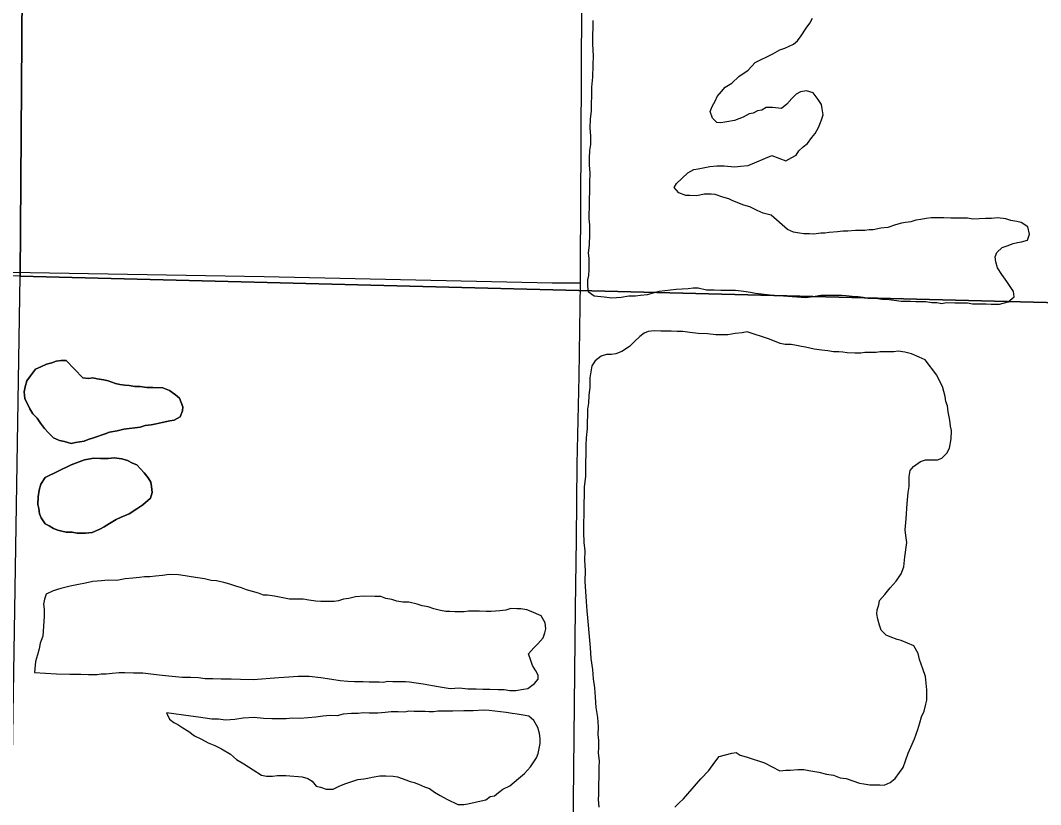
# Model space of a CAD drawing. Extents: x 0 to 68, y 0 to 52.9.
# Drawn here: x 27.0825 to 27.525, y 18.6165 to 18.9566 of the extents above; entities that cross this region are included whole.
import ezdxf

# ---------------------------------------------------------------- set-up
doc = ezdxf.new("R2010")
doc.units = 0
for name, color, linetype in [('Default', 7, 'Continuous'), ('GM_X_Minor_Lake', 7, 'Continuous'), ('GM_X_Township_Road', 7, 'Continuous')]:
    doc.layers.add(name, color=color, linetype=linetype)

msp = doc.modelspace()

# ---------------------------------------------------------------- linework, layer by layer
at = {"layer": 'Default'}
for points in [[(27.08922, 19.81156), (27.08235, 18.84562), (26.12306, 18.85678), (26.13943, 19.82295)], [(27.08922, 19.81156), (28.06197, 19.7892), (28.0517, 18.82075), (27.08235, 18.84562)], [(28.0517, 18.82075), (28.03873, 17.86406), (28.02156, 17.86427), (27.06689, 17.88744), (27.08235, 18.84562)]]:
    msp.add_lwpolyline(points, close=True, dxfattribs=at)
at = {"layer": 'GM_X_Minor_Lake'}
for points in [[(27.33083, 18.95662), (27.33077, 18.95368), (27.3307, 18.95002), (27.33062, 18.94635), (27.33088, 18.94122), (27.3308, 18.93719), (27.3307, 18.93206), (27.33024, 18.92767), (27.33016, 18.92364), (27.3301, 18.92071), (27.33003, 18.91741), (27.32959, 18.91376), (27.32952, 18.91009), (27.32981, 18.90642), (27.32974, 18.90276), (27.32932, 18.9002), (27.32925, 18.8969), (27.32919, 18.89397), (27.32948, 18.8903), (27.3294, 18.88627), (27.32933, 18.88261), (27.32925, 18.87894), (27.32918, 18.87528), (27.32913, 18.87272), (27.32908, 18.87052), (27.3294, 18.86795), (27.32932, 18.86391), (27.32922, 18.85915), (27.32879, 18.85586), (27.3291, 18.85329), (27.32906, 18.85146), (27.329, 18.84853), (27.32895, 18.84596), (27.32855, 18.84414), (27.32849, 18.84121), (27.32881, 18.839), (27.33134, 18.83712), (27.33573, 18.83666), (27.33902, 18.83623), (27.34306, 18.83652), (27.34637, 18.83718), (27.3493, 18.83712), (27.35151, 18.83744), (27.35445, 18.83775), (27.35961, 18.83912), (27.36696, 18.84007), (27.3721, 18.84033), (27.37431, 18.84065), (27.37651, 18.8406), (27.38016, 18.8398), (27.38345, 18.83973), (27.38639, 18.83967), (27.38822, 18.83964), (27.39042, 18.83959), (27.39262, 18.83955), (27.39627, 18.83911), (27.3992, 18.83868), (27.40139, 18.83827), (27.40773, 18.83754)], [(27.40894, 18.94208), (27.41186, 18.9438), (27.41408, 18.94451), (27.41778, 18.94629), (27.41964, 18.94774), (27.42114, 18.94992), (27.42339, 18.95319), (27.42489, 18.95538), (27.42602, 18.95756)], [(27.40873, 18.91888), (27.40815, 18.91877), (27.40815, 18.91877), (27.40595, 18.91881), (27.4041, 18.91775), (27.40226, 18.91742), (27.40041, 18.91636), (27.39857, 18.91603), (27.39597, 18.91462), (27.39412, 18.91392), (27.39228, 18.91323), (27.38896, 18.91256), (27.38639, 18.91225), (27.38456, 18.91228), (27.38276, 18.91415), (27.38172, 18.9171), (27.3825, 18.91929), (27.38402, 18.92182), (27.38479, 18.92364), (27.38666, 18.9258), (27.38817, 18.9276), (27.39114, 18.92938), (27.39413, 18.93225), (27.39822, 18.9351), (27.40122, 18.93834), (27.40894, 18.94208)], [(27.40847, 18.89799), (27.41457, 18.89568), (27.41716, 18.89712), (27.41902, 18.89819), (27.42014, 18.90001), (27.42201, 18.90182), (27.42386, 18.90327), (27.42574, 18.90581), (27.42723, 18.90763), (27.42874, 18.91018), (27.42988, 18.9131), (27.43064, 18.91566), (27.43031, 18.91823), (27.42997, 18.92007), (27.42852, 18.92229), (27.42635, 18.92526), (27.42342, 18.92603), (27.42083, 18.9257), (27.41898, 18.92462), (27.41712, 18.92281), (27.41488, 18.92027), (27.41265, 18.91846), (27.40873, 18.91888)], [(27.40814, 18.87208), (27.40466, 18.87303), (27.40212, 18.87418), (27.39885, 18.87571), (27.3963, 18.87649), (27.39157, 18.87842), (27.38975, 18.87919), (27.3872, 18.87997), (27.38393, 18.88114), (27.38209, 18.88118), (27.37916, 18.88124), (27.37585, 18.88057), (27.37292, 18.88063), (27.37109, 18.88067), (27.36817, 18.88182), (27.36602, 18.88407), (27.36716, 18.88588), (27.3694, 18.88803), (27.37202, 18.89054), (27.37461, 18.89196), (27.37645, 18.89229), (27.37866, 18.89261), (27.38161, 18.89328), (27.38455, 18.89359), (27.38784, 18.89352), (27.39223, 18.89307), (27.39481, 18.89338), (27.39811, 18.89368), (27.40847, 18.89799)], [(27.40773, 18.83754), (27.42302, 18.83647), (27.42634, 18.8368), (27.42966, 18.83749), (27.4315, 18.83746), (27.43371, 18.83744), (27.43702, 18.83739), (27.43886, 18.83737), (27.4407, 18.83734), (27.44327, 18.83694), (27.44584, 18.83691), (27.44805, 18.83651), (27.45025, 18.83612), (27.45356, 18.83607), (27.45613, 18.83567), (27.45834, 18.83564), (27.46459, 18.83483), (27.46643, 18.8348), (27.46864, 18.83477), (27.47084, 18.83475), (27.47342, 18.83471), (27.47526, 18.83469), (27.47783, 18.83429), (27.48004, 18.83426), (27.48224, 18.83386), (27.48408, 18.83421), (27.48776, 18.83416), (27.4896, 18.83413), (27.49144, 18.83411), (27.49328, 18.83409), (27.49548, 18.83369), (27.49806, 18.83365), (27.50137, 18.83361), (27.50358, 18.83358), (27.50726, 18.83354), (27.51095, 18.83459), (27.51356, 18.83676), (27.51322, 18.83896), (27.51214, 18.84081), (27.51033, 18.84341), (27.50816, 18.84637), (27.50635, 18.84933), (27.50565, 18.85191), (27.50531, 18.85412), (27.50607, 18.85594), (27.50831, 18.85812), (27.51052, 18.85882), (27.51311, 18.85989), (27.51496, 18.86023), (27.5168, 18.86057), (27.51938, 18.86127), (27.52015, 18.86383), (27.51946, 18.86714), (27.51654, 18.86902), (27.5147, 18.86941), (27.51213, 18.86981), (27.50993, 18.87057), (27.50626, 18.87099), (27.50368, 18.87065), (27.5011, 18.87069), (27.49558, 18.8704), (27.49338, 18.87079), (27.49154, 18.87082), (27.4897, 18.87084), (27.48786, 18.87086), (27.48602, 18.87089), (27.48308, 18.87093), (27.4805, 18.87096), (27.47755, 18.871), (27.47534, 18.87066), (27.47313, 18.87032), (27.47092, 18.86998), (27.4687, 18.86928), (27.46649, 18.86894), (27.46465, 18.8686), (27.46206, 18.8679), (27.45873, 18.86684), (27.45579, 18.86651), (27.45247, 18.86582), (27.45062, 18.86584), (27.44878, 18.8655), (27.44694, 18.86553), (27.44473, 18.86555), (27.44142, 18.86523), (27.43921, 18.86526), (27.437, 18.86492), (27.43331, 18.8646), (27.43147, 18.86426), (27.42963, 18.86428), (27.42668, 18.86395), (27.42484, 18.86398), (27.42227, 18.86401), (27.42043, 18.8644), (27.41786, 18.8648), (27.4153, 18.86594), (27.40814, 18.87208)], [(27.40749, 18.81833), (27.39775, 18.82148), (27.39554, 18.82116), (27.3926, 18.82086), (27.38929, 18.82019), (27.38636, 18.82025), (27.38416, 18.82029), (27.3805, 18.82073), (27.37647, 18.82081), (27.37281, 18.82126), (27.36989, 18.82168), (27.36732, 18.82173), (27.36476, 18.82178), (27.36293, 18.82182), (27.36036, 18.82187), (27.35743, 18.82193), (27.35486, 18.82162), (27.35301, 18.82092), (27.35115, 18.81949), (27.3489, 18.81734), (27.34666, 18.81518), (27.34332, 18.81305), (27.34073, 18.81201), (27.33889, 18.81167), (27.33669, 18.81172), (27.33448, 18.81103), (27.33187, 18.80889), (27.33036, 18.80672), (27.32952, 18.8016), (27.32947, 18.7994), (27.32944, 18.79757), (27.329, 18.79392), (27.32893, 18.79062), (27.32851, 18.78806), (27.32845, 18.78513), (27.3284, 18.78257), (27.32834, 18.77963), (27.32789, 18.77561), (27.32782, 18.77232), (27.32776, 18.76902), (27.32766, 18.76425), (27.32755, 18.75876), (27.32709, 18.75437), (27.32702, 18.7507), (27.32695, 18.74704), (27.32686, 18.74265), (27.32677, 18.73825), (27.32669, 18.73459), (27.32697, 18.73018), (27.32726, 18.72651), (27.32718, 18.72248), (27.32746, 18.71808), (27.32736, 18.71331), (27.32764, 18.70891), (27.32792, 18.70451), (27.3282, 18.70047), (27.32851, 18.69753), (27.32881, 18.69423), (27.32911, 18.69092), (27.32971, 18.68468), (27.32998, 18.67991), (27.33062, 18.67513), (27.33091, 18.67109), (27.33156, 18.66705), (27.33184, 18.66301), (27.33212, 18.65861), (27.33276, 18.65419), (27.33305, 18.65016), (27.33298, 18.64686), (27.33329, 18.64429), (27.33324, 18.64136), (27.33318, 18.63879), (27.33348, 18.63549), (27.33343, 18.63256), (27.33339, 18.63072), (27.33323, 18.62303), (27.33319, 18.62083), (27.33314, 18.61864), (27.33344, 18.61533)], [(27.44064, 18.62775), (27.4465, 18.62584), (27.44834, 18.62545), (27.45091, 18.62505), (27.45348, 18.62502), (27.45532, 18.62499), (27.45716, 18.62497), (27.45975, 18.62603), (27.46198, 18.62784), (27.46385, 18.63039), (27.46535, 18.63257), (27.46649, 18.63549), (27.46764, 18.63878), (27.46878, 18.64133), (27.47029, 18.64498), (27.47182, 18.649), (27.47259, 18.65193), (27.47336, 18.65449), (27.4745, 18.65704), (27.47527, 18.65997), (27.47566, 18.6618), (27.47571, 18.6662), (27.47505, 18.67208), (27.47399, 18.6754), (27.47257, 18.67946), (27.47187, 18.68204), (27.47007, 18.68536), (27.46458, 18.68764), (27.46274, 18.68803), (27.45981, 18.68917), (27.45798, 18.68993), (27.4558, 18.69216), (27.45509, 18.69437), (27.45439, 18.69695), (27.45405, 18.69915), (27.45407, 18.70099), (27.45483, 18.70318), (27.45522, 18.70501), (27.45747, 18.70755), (27.45971, 18.71046), (27.46232, 18.71336), (27.46457, 18.71663), (27.46571, 18.71956), (27.46614, 18.72395), (27.46695, 18.73018), (27.46662, 18.73313), (27.46628, 18.7357), (27.46671, 18.74047), (27.46716, 18.74707), (27.46759, 18.75183), (27.46799, 18.7544), (27.46802, 18.7566), (27.46805, 18.7588), (27.46845, 18.76137), (27.46994, 18.76318), (27.47291, 18.76534), (27.47513, 18.76605), (27.47734, 18.76602), (27.48028, 18.76598), (27.48213, 18.76669), (27.48437, 18.76887), (27.4855, 18.77105), (27.48628, 18.77508), (27.48633, 18.77875), (27.48599, 18.78059), (27.48565, 18.78316), (27.48496, 18.78684), (27.48462, 18.78942), (27.48391, 18.79126), (27.48357, 18.79347), (27.48252, 18.79789), (27.48144, 18.79974), (27.48001, 18.80269), (27.47494, 18.80936), (27.47238, 18.8105), (27.46909, 18.81201), (27.46615, 18.81278), (27.46321, 18.81319), (27.46137, 18.81285), (27.45842, 18.81289), (27.45548, 18.81292), (27.45364, 18.81258), (27.45143, 18.81261), (27.44885, 18.81264), (27.44701, 18.8123), (27.44443, 18.81233), (27.44112, 18.81238), (27.43929, 18.81277), (27.43745, 18.81279), (27.43524, 18.81282), (27.43267, 18.81322), (27.4301, 18.81362), (27.42679, 18.81403), (27.42495, 18.81442), (27.42312, 18.81482), (27.42128, 18.81521), (27.41908, 18.8156), (27.41688, 18.816), (27.4143, 18.81603), (27.4121, 18.81643), (27.40749, 18.81833)], [(27.10236, 18.80911), (27.10126, 18.80913), (27.10016, 18.80916), (27.09796, 18.80883), (27.09611, 18.80814), (27.09389, 18.80745), (27.09131, 18.8064), (27.08909, 18.80535), (27.08683, 18.80246), (27.08532, 18.80029), (27.08453, 18.79774), (27.08412, 18.79555), (27.08443, 18.79261), (27.08654, 18.78817), (27.08796, 18.78595), (27.08976, 18.78408), (27.09118, 18.78185), (27.09296, 18.77961), (27.09476, 18.77775), (27.09691, 18.7755), (27.09946, 18.77435), (27.10165, 18.77394), (27.10457, 18.77315), (27.1064, 18.77348), (27.10824, 18.77381), (27.11009, 18.77414), (27.11193, 18.77483), (27.11415, 18.77552), (27.11931, 18.77725), (27.12116, 18.77795), (27.12447, 18.77861), (27.12742, 18.77929)], [(27.10236, 18.80911), (27.10954, 18.80164), (27.1121, 18.80122), (27.11394, 18.80155), (27.11577, 18.80114), (27.11869, 18.80072), (27.12051, 18.80032), (27.12379, 18.79915), (27.12562, 18.79875), (27.12781, 18.79834), (27.12964, 18.7983), (27.1322, 18.79788), (27.1344, 18.79784), (27.13732, 18.79741), (27.13989, 18.79736), (27.14428, 18.79727), (27.14719, 18.79611), (27.14972, 18.79423), (27.15152, 18.79273), (27.15291, 18.78903), (27.15288, 18.7872), (27.15173, 18.78466), (27.14913, 18.78325), (27.14729, 18.78292), (27.14398, 18.78225), (27.1414, 18.78157), (27.13919, 18.78125), (27.13662, 18.78093), (27.13441, 18.78024), (27.1322, 18.77992), (27.12963, 18.77961), (27.12742, 18.77929), (27.12447, 18.77861), (27.12116, 18.77795), (27.11931, 18.77725), (27.11415, 18.77552), (27.11193, 18.77483), (27.11009, 18.77414), (27.10824, 18.77381), (27.1064, 18.77348), (27.10457, 18.77315), (27.10165, 18.77394), (27.09946, 18.77435), (27.09691, 18.7755), (27.09476, 18.77775), (27.09296, 18.77961), (27.09118, 18.78185), (27.08976, 18.78408), (27.08796, 18.78595), (27.08654, 18.78817), (27.08443, 18.79261), (27.08412, 18.79555), (27.08453, 18.79774), (27.08532, 18.80029), (27.08683, 18.80246), (27.08909, 18.80535), (27.09131, 18.8064), (27.09389, 18.80745), (27.09611, 18.80814), (27.09796, 18.80883), (27.10016, 18.80916), (27.10126, 18.80913), (27.10236, 18.80911)], [(27.12742, 18.77929), (27.12963, 18.77961), (27.1322, 18.77992), (27.13441, 18.78024), (27.13662, 18.78093), (27.13919, 18.78125), (27.1414, 18.78157), (27.14398, 18.78225), (27.14729, 18.78292), (27.14913, 18.78325), (27.15173, 18.78466), (27.15288, 18.7872), (27.15291, 18.78903), (27.15152, 18.79273), (27.14972, 18.79423), (27.14719, 18.79611), (27.14428, 18.79727), (27.13989, 18.79736), (27.13732, 18.79741), (27.1344, 18.79784), (27.1322, 18.79788), (27.12964, 18.7983), (27.12781, 18.79834), (27.12562, 18.79875), (27.12379, 18.79915), (27.12051, 18.80032), (27.11869, 18.80072), (27.11577, 18.80114), (27.11394, 18.80155), (27.1121, 18.80122), (27.10954, 18.80164), (27.10236, 18.80911)], [(27.10449, 18.76389), (27.11029, 18.76607), (27.11433, 18.76672), (27.11727, 18.76666), (27.12056, 18.76659), (27.12314, 18.76691), (27.12643, 18.76648), (27.12898, 18.76569), (27.13116, 18.76455), (27.13297, 18.76378), (27.1362, 18.76042), (27.13799, 18.75818), (27.13905, 18.75633), (27.13938, 18.75449), (27.1397, 18.75191), (27.13891, 18.74937), (27.13555, 18.7465), (27.13295, 18.74472), (27.12961, 18.74259), (27.12628, 18.74119), (27.12406, 18.74013), (27.12109, 18.73836), (27.11886, 18.73694), (27.11701, 18.73588), (27.11368, 18.73448), (27.11074, 18.73417), (27.10891, 18.73421), (27.10708, 18.73425), (27.10489, 18.73466), (27.10232, 18.73471), (27.1005, 18.73511), (27.09867, 18.73552), (27.09685, 18.73629), (27.09504, 18.73742), (27.09322, 18.73819), (27.09144, 18.74079), (27.09075, 18.74264), (27.09043, 18.74484), (27.0901, 18.74668), (27.09016, 18.74998), (27.09059, 18.75291), (27.09137, 18.75545), (27.09327, 18.75835), (27.10449, 18.76389)], [(27.10449, 18.76389), (27.09327, 18.75835), (27.09137, 18.75545), (27.09059, 18.75291), (27.09016, 18.74998), (27.0901, 18.74668), (27.09043, 18.74484), (27.09075, 18.74264), (27.09144, 18.74079), (27.09322, 18.73819), (27.09504, 18.73742), (27.09685, 18.73629), (27.09867, 18.73552), (27.1005, 18.73511), (27.10232, 18.73471), (27.10489, 18.73466), (27.10708, 18.73425), (27.10891, 18.73421), (27.11074, 18.73417), (27.11368, 18.73448), (27.11701, 18.73588), (27.11886, 18.73694), (27.12109, 18.73836)], [(27.12109, 18.73836), (27.12406, 18.74013), (27.12628, 18.74119), (27.12961, 18.74259), (27.13295, 18.74472), (27.13555, 18.7465), (27.13891, 18.74937), (27.1397, 18.75191), (27.13938, 18.75449), (27.13905, 18.75633), (27.13799, 18.75818), (27.1362, 18.76042), (27.13297, 18.76378), (27.13116, 18.76455), (27.12898, 18.76569), (27.12643, 18.76648), (27.12314, 18.76691), (27.12056, 18.76659), (27.11727, 18.76666), (27.11433, 18.76672), (27.11029, 18.76607), (27.10449, 18.76389)], [(27.30707, 18.67084), (27.30711, 18.67267), (27.30604, 18.67453), (27.30462, 18.67675), (27.30393, 18.67897), (27.30289, 18.68192), (27.30515, 18.68444), (27.30701, 18.68623), (27.30927, 18.68876), (27.31004, 18.69094), (27.31045, 18.69276), (27.31013, 18.69533), (27.30836, 18.6983), (27.304, 18.70022), (27.30218, 18.70099), (27.29962, 18.70141), (27.29779, 18.70145), (27.29522, 18.7015), (27.29301, 18.70081), (27.29044, 18.7005), (27.28677, 18.7002), (27.28457, 18.70025), (27.28164, 18.70031), (27.2798, 18.70034), (27.27687, 18.7004), (27.27503, 18.70007), (27.2732, 18.70011), (27.271, 18.70015), (27.2688, 18.7002), (27.26697, 18.70024), (27.26478, 18.70065), (27.26186, 18.70144), (27.25931, 18.70222), (27.25675, 18.70264), (27.25457, 18.70342), (27.25092, 18.70423), (27.24835, 18.70428), (27.2458, 18.70469), (27.24361, 18.70547), (27.24105, 18.70589), (27.23887, 18.70667), (27.2363, 18.70672), (27.23154, 18.70682), (27.22787, 18.70652), (27.22492, 18.70585), (27.22271, 18.70553), (27.2205, 18.70484), (27.21866, 18.70451), (27.21646, 18.70455), (27.21463, 18.70459), (27.2128, 18.70463), (27.2106, 18.70467), (27.20767, 18.7051), (27.20512, 18.70552), (27.20219, 18.70558), (27.19925, 18.70563), (27.19268, 18.70687), (27.18975, 18.70729), (27.18792, 18.70733), (27.18574, 18.70811), (27.18319, 18.70889), (27.18064, 18.70967), (27.17845, 18.71045), (27.1759, 18.71124), (27.17335, 18.71202), (27.1708, 18.7128), (27.16752, 18.7136), (27.16532, 18.71365), (27.1624, 18.71444), (27.15948, 18.71487), (27.15655, 18.71529), (27.15399, 18.71571), (27.15107, 18.71613), (27.14704, 18.71622), (27.1441, 18.71591), (27.14116, 18.7156), (27.13859, 18.71528), (27.13639, 18.71533), (27.13418, 18.71501), (27.13124, 18.7147), (27.12794, 18.7144), (27.12426, 18.71374), (27.12059, 18.71382), (27.11766, 18.71351), (27.11398, 18.71322), (27.11067, 18.71255), (27.10772, 18.71188), (27.10404, 18.71122), (27.09999, 18.7102), (27.09667, 18.70917), (27.09371, 18.70776), (27.09293, 18.70558), (27.09252, 18.70339), (27.09284, 18.70118), (27.09278, 18.69825), (27.09223, 18.68946), (27.09108, 18.68656), (27.09066, 18.684), (27.08987, 18.68145), (27.08908, 18.67853), (27.08862, 18.67378)], [(27.08862, 18.67378), (27.09814, 18.67322), (27.104, 18.6731), (27.10584, 18.67306), (27.10877, 18.673), (27.11207, 18.67294), (27.1139, 18.6729), (27.11573, 18.67286), (27.11757, 18.67319), (27.11977, 18.67315), (27.12234, 18.67346), (27.12528, 18.67377), (27.12785, 18.67372), (27.13151, 18.67365), (27.13554, 18.67356), (27.1403, 18.6731), (27.14396, 18.67266), (27.14835, 18.67221), (27.15274, 18.67175), (27.1564, 18.67168), (27.1597, 18.67161), (27.16263, 18.67119), (27.16592, 18.67112), (27.16959, 18.67105), (27.17399, 18.67096), (27.17802, 18.67088), (27.18351, 18.67076), (27.18719, 18.67106), (27.19086, 18.67135), (27.19453, 18.67164), (27.19894, 18.67192), (27.20297, 18.67221), (27.20774, 18.67211), (27.21286, 18.67164), (27.21761, 18.67081), (27.22127, 18.67037), (27.22456, 18.66994), (27.22749, 18.66988), (27.23116, 18.6698), (27.23372, 18.66975), (27.23592, 18.66971), (27.23812, 18.66966), (27.23995, 18.66963), (27.24179, 18.66996), (27.24399, 18.66991), (27.24582, 18.66987), (27.24949, 18.6698), (27.25132, 18.66976), (27.25424, 18.66934), (27.25717, 18.66891), (27.26374, 18.66768), (27.2663, 18.66726), (27.26886, 18.66685), (27.2729, 18.66713), (27.27656, 18.66669), (27.28022, 18.66662), (27.28315, 18.66656), (27.28608, 18.6665), (27.28975, 18.66642), (27.29231, 18.66637), (27.29487, 18.66595), (27.29744, 18.6659), (27.30075, 18.66657), (27.30259, 18.6669), (27.30557, 18.66904), (27.30707, 18.67084)], [(27.19587, 18.6291), (27.1977, 18.62906), (27.20466, 18.62855), (27.20721, 18.62777), (27.20902, 18.62663), (27.21081, 18.6244), (27.21263, 18.624), (27.21518, 18.62321), (27.21811, 18.62315), (27.22107, 18.62456), (27.22366, 18.62561), (27.22588, 18.62629), (27.22883, 18.62733), (27.2314, 18.62765), (27.23324, 18.62798), (27.23508, 18.62831), (27.23839, 18.62897), (27.24096, 18.62892), (27.24426, 18.62886), (27.24608, 18.62845), (27.24972, 18.62728), (27.25154, 18.62651), (27.25337, 18.62611), (27.25519, 18.62534), (27.25773, 18.62419), (27.25991, 18.62341), (27.26208, 18.6219), (27.26462, 18.62038), (27.26752, 18.61886), (27.27224, 18.61656), (27.27481, 18.61651), (27.27664, 18.61684), (27.27848, 18.61717), (27.28438, 18.61852), (27.28624, 18.61995), (27.28808, 18.62028), (27.28994, 18.6217), (27.2918, 18.62313), (27.29477, 18.62454), (27.2985, 18.62776), (27.30111, 18.62991), (27.30373, 18.63279), (27.30487, 18.6346), (27.30638, 18.63677), (27.30715, 18.63859), (27.30756, 18.64077), (27.30797, 18.64297), (27.30802, 18.64516), (27.30769, 18.64737), (27.30701, 18.64995), (27.30524, 18.65292), (27.30308, 18.65479), (27.30052, 18.65521), (27.29796, 18.65563), (27.29577, 18.65604), (27.29321, 18.65646), (27.2859, 18.65734), (27.28333, 18.65739), (27.27893, 18.65711), (27.2749, 18.65719), (27.27012, 18.65693), (27.26793, 18.65697), (27.26609, 18.65701), (27.26353, 18.65706), (27.26169, 18.65673), (27.25986, 18.65676), (27.25802, 18.6568), (27.25583, 18.65684), (27.25326, 18.6569), (27.25106, 18.65694), (27.24922, 18.65661), (27.24629, 18.65667), (27.24336, 18.65673), (27.24078, 18.65642), (27.23748, 18.65612), (27.23381, 18.65619), (27.23125, 18.65624), (27.22904, 18.65592), (27.22611, 18.65598), (27.22244, 18.65569), (27.21986, 18.65501), (27.21692, 18.65506), (27.21362, 18.65476), (27.21068, 18.65446), (27.20738, 18.65416), (27.2037, 18.65386), (27.2004, 18.65393), (27.19783, 18.65362), (27.1949, 18.65367), (27.1916, 18.65374), (27.18794, 18.65382), (27.18391, 18.65426), (27.17914, 18.65399), (27.17546, 18.65333), (27.17142, 18.65305), (27.1685, 18.65347), (27.16557, 18.65353), (27.16264, 18.65396), (27.15972, 18.65438), (27.15643, 18.65482), (27.14594, 18.65627)], [(27.14594, 18.65627), (27.14618, 18.65576), (27.14724, 18.65353), (27.14904, 18.65203), (27.15086, 18.65127), (27.15302, 18.64975), (27.15556, 18.64824), (27.15809, 18.64635), (27.16099, 18.64483), (27.16389, 18.6433), (27.1668, 18.64215), (27.16971, 18.64062), (27.17369, 18.63834), (27.17621, 18.63609), (27.17947, 18.63419), (27.18345, 18.63155), (27.18707, 18.62928), (27.18926, 18.62886), (27.19183, 18.62881), (27.19404, 18.62914), (27.19587, 18.6291)], [(27.36644, 18.6154), (27.36831, 18.61719), (27.37018, 18.61899), (27.37206, 18.62115), (27.37393, 18.62331), (27.37769, 18.62763), (27.38106, 18.63123), (27.3837, 18.63484), (27.38558, 18.63737)], [(27.38558, 18.63737), (27.39111, 18.63873), (27.39295, 18.63905), (27.39476, 18.63792), (27.39731, 18.63713), (27.40521, 18.63455)], [(27.40521, 18.63455), (27.41197, 18.63106), (27.41456, 18.6314), (27.41639, 18.63137), (27.41971, 18.6317), (27.42229, 18.63166), (27.42449, 18.63127), (27.42706, 18.63087), (27.42889, 18.63047), (27.4322, 18.6297), (27.43514, 18.62929), (27.43806, 18.62815), (27.44064, 18.62775)]]:
    msp.add_lwpolyline(points, dxfattribs=at)
at = {"layer": 'GM_X_Township_Road'}
for points in [[(27.3254, 18.84276), (27.32547, 18.85013), (27.32569, 18.90402), (27.32605, 18.96398), (27.32659, 19.03294), (27.32653, 19.06547), (27.3267, 19.09517), (27.32671, 19.09702)], [(26.83994, 18.85052), (26.86012, 18.85053), (26.92869, 18.85005), (27.00162, 18.84875), (27.07821, 18.84746), (27.18827, 18.84552), (27.31322, 18.84284), (27.3254, 18.84276)], [(27.31162, 17.8812), (27.31306, 17.97989), (27.31379, 18.01881), (27.31419, 18.05778), (27.31545, 18.11173), (27.31598, 18.1537), (27.31807, 18.26758), (27.31876, 18.31254), (27.31947, 18.3485), (27.32039, 18.43242), (27.32093, 18.49537), (27.32151, 18.55524), (27.32241, 18.61791), (27.32328, 18.70167), (27.32373, 18.73166), (27.32395, 18.76419), (27.32492, 18.8023), (27.3254, 18.84276)]]:
    msp.add_lwpolyline(points, dxfattribs=at)

doc.saveas('drawing.dxf')
